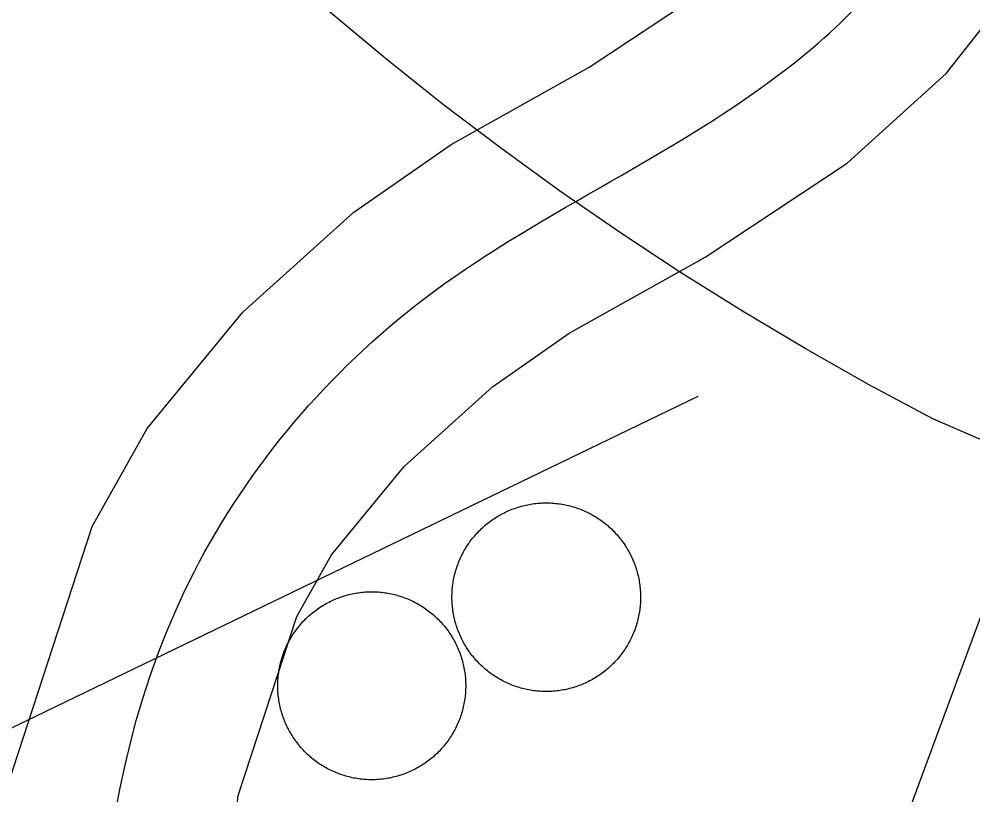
# Model space of a CAD drawing. Extents: x 3651524 to 3689615, y 505651 to 531377.
# Drawn here: x 3679546.3 to 3679674.9, y 515354.7 to 515459.3 of the extents above; entities that cross this region are included whole.
import ezdxf

# ---------------------------------------------------------------- set-up
doc = ezdxf.new("R2010")
doc.units = 0
for name, color, linetype in [('V-DOMW-TANK', 7, 'Continuous'), ('V-RAIL-TRAK', 7, 'Continuous'), ('V-ROAD-CNTR', 7, 'Continuous'), ('V-UTIL-LINE', 7, 'Continuous')]:
    doc.layers.add(name, color=color, linetype=linetype)

msp = doc.modelspace()

# ---------------------------------------------------------------- linework, layer by layer
at = {"layer": 'V-DOMW-TANK'}
for points in [[(3679607.871, 515389.793), (3679608.02, 515389.959), (3679608.172, 515390.121), (3679608.326, 515390.279), (3679608.483, 515390.436), (3679608.643, 515390.59), (3679608.807, 515390.741), (3679608.973, 515390.891), (3679609.139, 515391.034), (3679609.311, 515391.176), (3679609.483, 515391.315), (3679609.659, 515391.45), (3679609.835, 515391.583), (3679610.015, 515391.714), (3679610.197, 515391.841), (3679610.384, 515391.964), (3679610.568, 515392.085), (3679610.757, 515392.2), (3679610.947, 515392.316), (3679611.139, 515392.425), (3679611.334, 515392.533), (3679611.531, 515392.636), (3679611.729, 515392.736), (3679611.928, 515392.832), (3679612.129, 515392.927), (3679612.333, 515393.017), (3679612.536, 515393.103), (3679612.743, 515393.187), (3679612.95, 515393.265), (3679613.159, 515393.338), (3679613.37, 515393.41), (3679613.581, 515393.48), (3679613.792, 515393.545), (3679614.007, 515393.605), (3679614.22, 515393.66), (3679614.439, 515393.713), (3679614.652, 515393.762), (3679614.869, 515393.809), (3679615.088, 515393.85), (3679615.307, 515393.887), (3679615.526, 515393.922), (3679615.745, 515393.953), (3679615.965, 515393.979), (3679616.186, 515394.002), (3679616.407, 515394.022), (3679616.628, 515394.035), (3679616.851, 515394.047), (3679617.073, 515394.053), (3679617.294, 515394.057), (3679617.517, 515394.055), (3679617.738, 515394.049), (3679617.959, 515394.043), (3679618.181, 515394.031), (3679618.402, 515394.014), (3679618.623, 515393.994), (3679618.844, 515393.971), (3679619.065, 515393.942), (3679619.284, 515393.912), (3679619.504, 515393.877), (3679619.721, 515393.838), (3679619.94, 515393.795), (3679620.157, 515393.748), (3679620.374, 515393.697), (3679620.587, 515393.643), (3679620.802, 515393.584), (3679621.015, 515393.523), (3679621.226, 515393.457), (3679621.437, 515393.387), (3679621.648, 515393.316), (3679621.855, 515393.24), (3679622.061, 515393.158), (3679622.268, 515393.076), (3679622.471, 515392.988), (3679622.674, 515392.898), (3679622.875, 515392.804), (3679623.075, 515392.705), (3679623.272, 515392.603), (3679623.466, 515392.499), (3679623.661, 515392.39), (3679623.853, 515392.28), (3679624.042, 515392.165), (3679624.23, 515392.046), (3679624.417, 515391.925), (3679624.601, 515391.8), (3679624.781, 515391.673), (3679624.961, 515391.542), (3679625.138, 515391.407), (3679625.312, 515391.27), (3679625.484, 515391.131), (3679625.654, 515390.987), (3679625.822, 515390.842), (3679625.985, 515390.692), (3679626.147, 515390.541), (3679626.305, 515390.385), (3679626.463, 515390.229), (3679626.616, 515390.068), (3679626.768, 515389.904), (3679626.915, 515389.74), (3679627.061, 515389.572), (3679627.202, 515389.402), (3679627.341, 515389.23)], [(3679610.697, 515370.52), (3679610.509, 515370.638), (3679610.324, 515370.759), (3679610.14, 515370.884), (3679609.958, 515371.011), (3679609.78, 515371.142), (3679609.601, 515371.277), (3679609.429, 515371.414), (3679609.255, 515371.554), (3679609.085, 515371.697), (3679608.919, 515371.843), (3679608.754, 515371.992), (3679608.592, 515372.144), (3679608.432, 515372.299), (3679608.276, 515372.457), (3679608.123, 515372.617), (3679607.971, 515372.778), (3679607.824, 515372.944), (3679607.678, 515373.112), (3679607.537, 515373.282), (3679607.398, 515373.454), (3679607.261, 515373.63), (3679607.127, 515373.809), (3679606.998, 515373.989), (3679606.871, 515374.169), (3679606.749, 515374.353), (3679606.628, 515374.542), (3679606.511, 515374.73), (3679606.396, 515374.921), (3679606.286, 515375.113), (3679606.179, 515375.306), (3679606.077, 515375.5), (3679605.976, 515375.701), (3679605.88, 515375.902), (3679605.786, 515376.102), (3679605.696, 515376.305), (3679605.612, 515376.51), (3679605.528, 515376.715), (3679605.448, 515376.924), (3679605.37, 515377.133), (3679605.301, 515377.341), (3679605.233, 515377.552), (3679605.17, 515377.765), (3679605.108, 515377.978), (3679605.053, 515378.193), (3679605, 515378.408), (3679604.95, 515378.625), (3679604.903, 515378.841), (3679604.862, 515379.06), (3679604.823, 515379.279), (3679604.791, 515379.5), (3679604.76, 515379.717), (3679604.733, 515379.938), (3679604.711, 515380.159), (3679604.692, 515380.381), (3679604.678, 515380.6), (3679604.666, 515380.823), (3679604.66, 515381.044), (3679604.656, 515381.267), (3679604.656, 515381.489), (3679604.662, 515381.71), (3679604.67, 515381.933), (3679604.682, 515382.154), (3679604.699, 515382.375), (3679604.715, 515382.597), (3679604.742, 515382.818), (3679604.768, 515383.037), (3679604.801, 515383.254), (3679604.834, 515383.475), (3679604.875, 515383.694), (3679604.918, 515383.913), (3679604.965, 515384.128), (3679605.016, 515384.346), (3679605.069, 515384.561), (3679605.129, 515384.774), (3679605.19, 515384.987), (3679605.256, 515385.2), (3679605.323, 515385.411), (3679605.397, 515385.619), (3679605.473, 515385.828), (3679605.553, 515386.035), (3679605.637, 515386.24), (3679605.725, 515386.445), (3679605.815, 515386.648), (3679605.911, 515386.848), (3679606.007, 515387.047), (3679606.11, 515387.246), (3679606.214, 515387.44), (3679606.321, 515387.635), (3679606.433, 515387.825), (3679606.548, 515388.016), (3679606.667, 515388.204), (3679606.787, 515388.39), (3679606.912, 515388.573), (3679607.039, 515388.755), (3679607.17, 515388.933), (3679607.304, 515389.111), (3679607.441, 515389.285), (3679607.582, 515389.459), (3679607.725, 515389.627), (3679607.871, 515389.793)], [(3679627.341, 515389.23), (3679627.478, 515389.054), (3679627.612, 515388.876), (3679627.741, 515388.698), (3679627.868, 515388.515), (3679627.99, 515388.331), (3679628.111, 515388.145), (3679628.228, 515387.956), (3679628.343, 515387.764), (3679628.455, 515387.573), (3679628.56, 515387.379), (3679628.664, 515387.182), (3679628.763, 515386.981), (3679628.861, 515386.785), (3679628.953, 515386.582), (3679629.043, 515386.379), (3679629.129, 515386.174), (3679629.211, 515385.968), (3679629.291, 515385.759), (3679629.367, 515385.554), (3679629.436, 515385.341), (3679629.506, 515385.132), (3679629.569, 515384.919), (3679629.631, 515384.706), (3679629.688, 515384.491), (3679629.741, 515384.276), (3679629.791, 515384.059), (3679629.836, 515383.842), (3679629.877, 515383.625), (3679629.913, 515383.406), (3679629.948, 515383.186), (3679629.979, 515382.967), (3679630.006, 515382.746), (3679630.028, 515382.525), (3679630.047, 515382.304), (3679630.061, 515382.083), (3679630.073, 515381.861), (3679630.079, 515381.64), (3679630.083, 515381.417), (3679630.083, 515381.196), (3679630.077, 515380.975), (3679630.069, 515380.749), (3679630.057, 515380.53), (3679630.04, 515380.309), (3679630.022, 515380.088), (3679629.997, 515379.869), (3679629.971, 515379.645), (3679629.938, 515379.428), (3679629.903, 515379.209), (3679629.864, 515378.992), (3679629.821, 515378.773), (3679629.774, 515378.556), (3679629.723, 515378.339), (3679629.67, 515378.124), (3679629.612, 515377.911), (3679629.549, 515377.698), (3679629.483, 515377.485), (3679629.416, 515377.274), (3679629.342, 515377.065), (3679629.266, 515376.856), (3679629.186, 515376.649), (3679629.102, 515376.444), (3679629.014, 515376.24), (3679628.924, 515376.037), (3679628.83, 515375.836), (3679628.732, 515375.637), (3679628.633, 515375.441), (3679628.525, 515375.244), (3679628.418, 515375.05), (3679628.306, 515374.859), (3679628.191, 515374.669), (3679628.072, 515374.48), (3679627.952, 515374.296), (3679627.829, 515374.112), (3679627.7, 515373.929), (3679627.569, 515373.751), (3679627.435, 515373.573), (3679627.298, 515373.399), (3679627.157, 515373.227), (3679627.014, 515373.055), (3679626.868, 515372.891), (3679626.719, 515372.727), (3679626.567, 515372.565), (3679626.413, 515372.406), (3679626.256, 515372.248), (3679626.096, 515372.094), (3679625.932, 515371.945), (3679625.768, 515371.795), (3679625.6, 515371.652), (3679625.428, 515371.509), (3679625.256, 515371.369), (3679625.08, 515371.234), (3679624.906, 515371.101), (3679624.724, 515370.968), (3679624.542, 515370.843), (3679624.357, 515370.72), (3679624.171, 515370.599), (3679623.982, 515370.483), (3679623.792, 515370.37), (3679623.6, 515370.259), (3679623.405, 515370.151)], [(3679581.599, 515372.682), (3679581.659, 515372.895), (3679581.722, 515373.108), (3679581.788, 515373.319), (3679581.857, 515373.528), (3679581.931, 515373.737), (3679582.009, 515373.944), (3679582.091, 515374.151), (3679582.175, 515374.353), (3679582.263, 515374.556), (3679582.355, 515374.759), (3679582.449, 515374.958), (3679582.549, 515375.156), (3679582.648, 515375.351), (3679582.756, 515375.545), (3679582.865, 515375.738), (3679582.975, 515375.928), (3679583.092, 515376.117), (3679583.211, 515376.303), (3679583.334, 515376.489), (3679583.459, 515376.672), (3679583.588, 515376.85), (3679583.719, 515377.028), (3679583.854, 515377.204), (3679583.989, 515377.376), (3679584.13, 515377.548), (3679584.276, 515377.716), (3679584.421, 515377.882), (3679584.571, 515378.044), (3679584.722, 515378.206), (3679584.878, 515378.363), (3679585.036, 515378.517), (3679585.195, 515378.671), (3679585.359, 515378.82), (3679585.525, 515378.965), (3679585.693, 515379.109), (3679585.863, 515379.25), (3679586.037, 515379.387), (3679586.211, 515379.523), (3679586.389, 515379.654), (3679586.57, 515379.783), (3679586.752, 515379.908), (3679586.936, 515380.03), (3679587.121, 515380.149), (3679587.311, 515380.264), (3679587.501, 515380.377), (3679587.694, 515380.485), (3679587.889, 515380.592), (3679588.085, 515380.692), (3679588.282, 515380.792), (3679588.482, 515380.886), (3679588.683, 515380.979), (3679588.886, 515381.067), (3679589.089, 515381.151), (3679589.296, 515381.233), (3679589.504, 515381.31), (3679589.711, 515381.384), (3679589.922, 515381.454), (3679590.135, 515381.519), (3679590.344, 515381.583), (3679590.557, 515381.642), (3679590.772, 515381.697), (3679590.987, 515381.749), (3679591.202, 515381.798), (3679591.419, 515381.841), (3679591.636, 515381.882), (3679591.856, 515381.919), (3679592.071, 515381.951), (3679592.292, 515381.98), (3679592.513, 515382.005), (3679592.732, 515382.025), (3679592.953, 515382.044), (3679593.174, 515382.056), (3679593.396, 515382.066), (3679593.615, 515382.072), (3679593.836, 515382.074), (3679594.057, 515382.072), (3679594.28, 515382.066), (3679594.499, 515382.056), (3679594.721, 515382.044), (3679594.942, 515382.025), (3679595.161, 515382.005), (3679595.38, 515381.98), (3679595.599, 515381.951), (3679595.818, 515381.919), (3679596.04, 515381.882), (3679596.255, 515381.841), (3679596.472, 515381.798), (3679596.687, 515381.749), (3679596.902, 515381.697), (3679597.117, 515381.642), (3679597.33, 515381.583), (3679597.541, 515381.521), (3679597.752, 515381.454), (3679597.963, 515381.384), (3679598.169, 515381.31), (3679598.378, 515381.233), (3679598.583, 515381.153), (3679598.788, 515381.067), (3679598.989, 515380.979), (3679599.191, 515380.886)], [(3679599.191, 515380.886), (3679599.392, 515380.792), (3679599.589, 515380.694), (3679599.785, 515380.592), (3679599.98, 515380.485), (3679600.172, 515380.377), (3679600.361, 515380.264), (3679600.551, 515380.149), (3679600.738, 515380.03), (3679600.922, 515379.908), (3679601.104, 515379.783), (3679601.285, 515379.656), (3679601.463, 515379.523), (3679601.637, 515379.389), (3679601.811, 515379.25), (3679601.981, 515379.109), (3679602.149, 515378.968), (3679602.315, 515378.82), (3679602.478, 515378.671), (3679602.638, 515378.519), (3679602.796, 515378.363), (3679602.952, 515378.206), (3679603.103, 515378.046), (3679603.253, 515377.882), (3679603.4, 515377.716), (3679603.543, 515377.548), (3679603.685, 515377.378), (3679603.82, 515377.204), (3679603.957, 515377.03), (3679604.088, 515376.852), (3679604.217, 515376.672), (3679604.342, 515376.489), (3679604.463, 515376.305), (3679604.582, 515376.119), (3679604.699, 515375.93), (3679604.811, 515375.742), (3679604.92, 515375.547), (3679605.024, 515375.355), (3679605.127, 515375.156), (3679605.225, 515374.96), (3679605.321, 515374.759), (3679605.413, 515374.558), (3679605.501, 515374.355), (3679605.585, 515374.151), (3679605.667, 515373.946), (3679605.743, 515373.739), (3679605.821, 515373.53), (3679605.888, 515373.321), (3679605.954, 515373.11), (3679606.017, 515372.897), (3679606.077, 515372.684), (3679606.132, 515372.469), (3679606.183, 515372.254), (3679606.23, 515372.039), (3679606.275, 515371.822), (3679606.316, 515371.605), (3679606.353, 515371.388), (3679606.388, 515371.169), (3679606.415, 515370.95), (3679606.439, 515370.728), (3679606.46, 515370.509), (3679606.478, 515370.288), (3679606.491, 515370.069), (3679606.501, 515369.848), (3679606.507, 515369.629), (3679606.509, 515369.405), (3679606.507, 515369.184), (3679606.501, 515368.963), (3679606.491, 515368.742), (3679606.478, 515368.521), (3679606.46, 515368.302), (3679606.439, 515368.08), (3679606.415, 515367.861), (3679606.388, 515367.642), (3679606.353, 515367.423), (3679606.316, 515367.206), (3679606.275, 515366.987), (3679606.232, 515366.772), (3679606.183, 515366.555), (3679606.132, 515366.34), (3679606.077, 515366.127), (3679606.017, 515365.914), (3679605.956, 515365.701), (3679605.888, 515365.49), (3679605.821, 515365.281), (3679605.745, 515365.072), (3679605.667, 515364.865), (3679605.587, 515364.658), (3679605.501, 515364.455), (3679605.413, 515364.253), (3679605.323, 515364.05), (3679605.227, 515363.851), (3679605.129, 515363.653), (3679605.026, 515363.456), (3679604.922, 515363.263), (3679604.811, 515363.071), (3679604.701, 515362.88), (3679604.584, 515362.69), (3679604.465, 515362.504), (3679604.344, 515362.319), (3679604.217, 515362.137)], [(3679584.88, 515360.445), (3679584.726, 515360.603), (3679584.573, 515360.763), (3679584.423, 515360.927), (3679584.278, 515361.093), (3679584.135, 515361.261), (3679583.993, 515361.43), (3679583.856, 515361.603), (3679583.721, 515361.779), (3679583.59, 515361.957), (3679583.461, 515362.137), (3679583.334, 515362.319), (3679583.213, 515362.504), (3679583.094, 515362.69), (3679582.979, 515362.878), (3679582.867, 515363.069), (3679582.758, 515363.261), (3679582.652, 515363.456), (3679582.549, 515363.653), (3679582.451, 515363.849), (3679582.357, 515364.05), (3679582.265, 515364.251), (3679582.177, 515364.453), (3679582.091, 515364.658), (3679582.011, 515364.863), (3679581.935, 515365.07), (3679581.859, 515365.279), (3679581.79, 515365.488), (3679581.722, 515365.699), (3679581.661, 515365.912), (3679581.601, 515366.125), (3679581.544, 515366.337), (3679581.493, 515366.553), (3679581.446, 515366.77), (3679581.4, 515366.987), (3679581.362, 515367.204), (3679581.325, 515367.419), (3679581.292, 515367.64), (3679581.263, 515367.859), (3679581.239, 515368.078), (3679581.216, 515368.299), (3679581.2, 515368.521), (3679581.185, 515368.74), (3679581.175, 515368.961), (3679581.171, 515369.182), (3679581.169, 515369.403), (3679581.171, 515369.625), (3679581.175, 515369.846), (3679581.185, 515370.067), (3679581.2, 515370.288), (3679581.216, 515370.507), (3679581.237, 515370.728), (3679581.263, 515370.948), (3679581.292, 515371.167), (3679581.325, 515371.388), (3679581.36, 515371.603), (3679581.4, 515371.82), (3679581.446, 515372.037), (3679581.493, 515372.254), (3679581.544, 515372.469), (3679581.599, 515372.682)], [(3679623.405, 515370.151), (3679623.208, 515370.048), (3679623.012, 515369.948), (3679622.811, 515369.852), (3679622.61, 515369.758), (3679622.408, 515369.668), (3679622.203, 515369.582), (3679621.996, 515369.5), (3679621.789, 515369.42), (3679621.58, 515369.346), (3679621.369, 515369.274), (3679621.158, 515369.205), (3679620.947, 515369.141), (3679620.732, 515369.082), (3679620.519, 515369.024), (3679620.302, 515368.973), (3679620.087, 515368.922), (3679619.87, 515368.877), (3679619.651, 515368.834), (3679619.434, 515368.797), (3679619.215, 515368.764), (3679618.994, 515368.732), (3679618.774, 515368.705), (3679618.551, 515368.682), (3679618.332, 515368.664), (3679618.111, 515368.65), (3679617.89, 515368.639), (3679617.666, 515368.631), (3679617.445, 515368.627), (3679617.224, 515368.629), (3679617.001, 515368.633), (3679616.78, 515368.641), (3679616.558, 515368.654), (3679616.337, 515368.67), (3679616.116, 515368.691), (3679615.895, 515368.713), (3679615.676, 515368.742), (3679615.455, 515368.773), (3679615.235, 515368.807), (3679615.018, 515368.846), (3679614.799, 515368.889), (3679614.584, 515368.936), (3679614.367, 515368.988), (3679614.152, 515369.041), (3679613.937, 515369.1), (3679613.724, 515369.162), (3679613.515, 515369.227), (3679613.302, 515369.297), (3679613.091, 515369.369), (3679612.884, 515369.446), (3679612.68, 515369.526), (3679612.471, 515369.61), (3679612.268, 515369.696), (3679612.065, 515369.788), (3679611.864, 515369.883), (3679611.666, 515369.979), (3679611.467, 515370.081), (3679611.273, 515370.186), (3679611.078, 515370.294), (3679610.886, 515370.405), (3679610.697, 515370.52)], [(3679604.217, 515362.137), (3679604.088, 515361.957), (3679603.959, 515361.781), (3679603.824, 515361.605), (3679603.687, 515361.433), (3679603.545, 515361.261), (3679603.402, 515361.093), (3679603.257, 515360.927), (3679603.107, 515360.765), (3679602.954, 515360.603), (3679602.798, 515360.445), (3679602.64, 515360.292), (3679602.478, 515360.138), (3679602.319, 515359.989), (3679602.153, 515359.843), (3679601.985, 515359.7), (3679601.813, 515359.559), (3679601.641, 515359.421), (3679601.467, 515359.286), (3679601.289, 515359.155), (3679601.106, 515359.026), (3679600.924, 515358.901), (3679600.74, 515358.778), (3679600.553, 515358.66), (3679600.365, 515358.545), (3679600.174, 515358.432), (3679599.982, 515358.324), (3679599.787, 515358.217), (3679599.593, 515358.115), (3679599.394, 515358.016), (3679599.196, 515357.922), (3679598.993, 515357.83), (3679598.79, 515357.742), (3679598.587, 515357.658), (3679598.38, 515357.576), (3679598.174, 515357.498), (3679597.965, 515357.425), (3679597.756, 515357.355), (3679597.545, 515357.289), (3679597.332, 515357.226), (3679597.119, 515357.167), (3679596.906, 515357.111), (3679596.691, 515357.06), (3679596.474, 515357.011), (3679596.259, 515356.968), (3679596.04, 515356.927), (3679595.822, 515356.89), (3679595.603, 515356.857), (3679595.384, 515356.829), (3679595.165, 515356.806), (3679594.944, 515356.784), (3679594.725, 515356.765), (3679594.504, 515356.753), (3679594.282, 515356.743), (3679594.061, 515356.736), (3679593.84, 515356.734), (3679593.619, 515356.736), (3679593.398, 515356.743), (3679593.174, 515356.753), (3679592.957, 515356.765), (3679592.736, 515356.784), (3679592.515, 515356.806), (3679592.296, 515356.829), (3679592.077, 515356.857), (3679591.858, 515356.89), (3679591.64, 515356.927), (3679591.423, 515356.968), (3679591.206, 515357.011), (3679590.989, 515357.06), (3679590.774, 515357.111), (3679590.561, 515357.167), (3679590.348, 515357.226), (3679590.135, 515357.287), (3679589.926, 515357.355), (3679589.715, 515357.425), (3679589.506, 515357.498), (3679589.298, 515357.576), (3679589.093, 515357.656), (3679588.89, 515357.742), (3679588.687, 515357.83), (3679588.485, 515357.922), (3679588.284, 515358.016), (3679588.087, 515358.115), (3679587.893, 515358.217), (3679587.698, 515358.324), (3679587.506, 515358.432), (3679587.315, 515358.543), (3679587.127, 515358.66), (3679586.938, 515358.778), (3679586.754, 515358.901), (3679586.572, 515359.026), (3679586.393, 515359.153), (3679586.215, 515359.286), (3679586.039, 515359.419), (3679585.867, 515359.557), (3679585.695, 515359.696), (3679585.527, 515359.841), (3679585.361, 515359.989), (3679585.2, 515360.138), (3679585.038, 515360.29), (3679584.88, 515360.445)]]:
    msp.add_lwpolyline(points, dxfattribs=at)
at = {"layer": 'V-RAIL-TRAK'}
msp.add_lwpolyline([(3679708.061, 515388.653), (3679669.512, 515405.366), (3679660.836, 515410.015), (3679652.269, 515414.861), (3679643.813, 515419.897), (3679635.472, 515425.123), (3679627.249, 515430.534), (3679619.151, 515436.129), (3679611.182, 515441.907), (3679603.345, 515447.86), (3679595.642, 515453.988), (3679588.081, 515460.287)], dxfattribs=at)
at = {"layer": 'V-ROAD-CNTR'}
for points in [[(3679598.2, 515231.752), (3679580.64, 515276.962), (3679577.301, 515290.21), (3679573.941, 515312.824), (3679573.248, 515329.468), (3679575.836, 515354.61), (3679583.728, 515378.745), (3679588.404, 515387.043), (3679598.218, 515398.975), (3679610.136, 515409.719), (3679620.476, 515416.924), (3679638.807, 515427.165), (3679657.933, 515439.868), (3679671.3, 515451.948), (3679677.834, 515460.27), (3679682.516, 515470.071), (3679684.774, 515479.427), (3679686.476, 515491.875), (3679263.235, 516355.544)], [(3679542.831, 515350.205), (3679556.136, 515390.889), (3679563.562, 515404.067), (3679576.47, 515419.759), (3679591.444, 515433.259), (3679604.546, 515442.388), (3679623.169, 515452.793), (3679639.475, 515463.622), (3679649.284, 515472.488), (3679652.192, 515476.192), (3679654.092, 515480.167), (3679655.256, 515484.991), (3679655.514, 515486.881), (3679299.031, 516214.324)]]:
    msp.add_lwpolyline(points, dxfattribs=at)
msp.add_spline([(3679572, 515257.777), (3679562.574, 515287.267), (3679569.932, 515384.817), (3679600.79, 515421.489), (3679648.704, 515451.745), (3679668.304, 515475.119), (3679670.995, 515489.378)], degree=3, dxfattribs=at)
at = {"layer": 'V-UTIL-LINE'}
for points in [[(3679759.388, 515393.416), (3679688.275, 515412.147), (3679660.84, 515337.95)], [(3679637.788, 515408.408), (3679528.533, 515355.651), (3679409.485, 515301.291)]]:
    msp.add_lwpolyline(points, dxfattribs=at)

doc.saveas('drawing.dxf')
